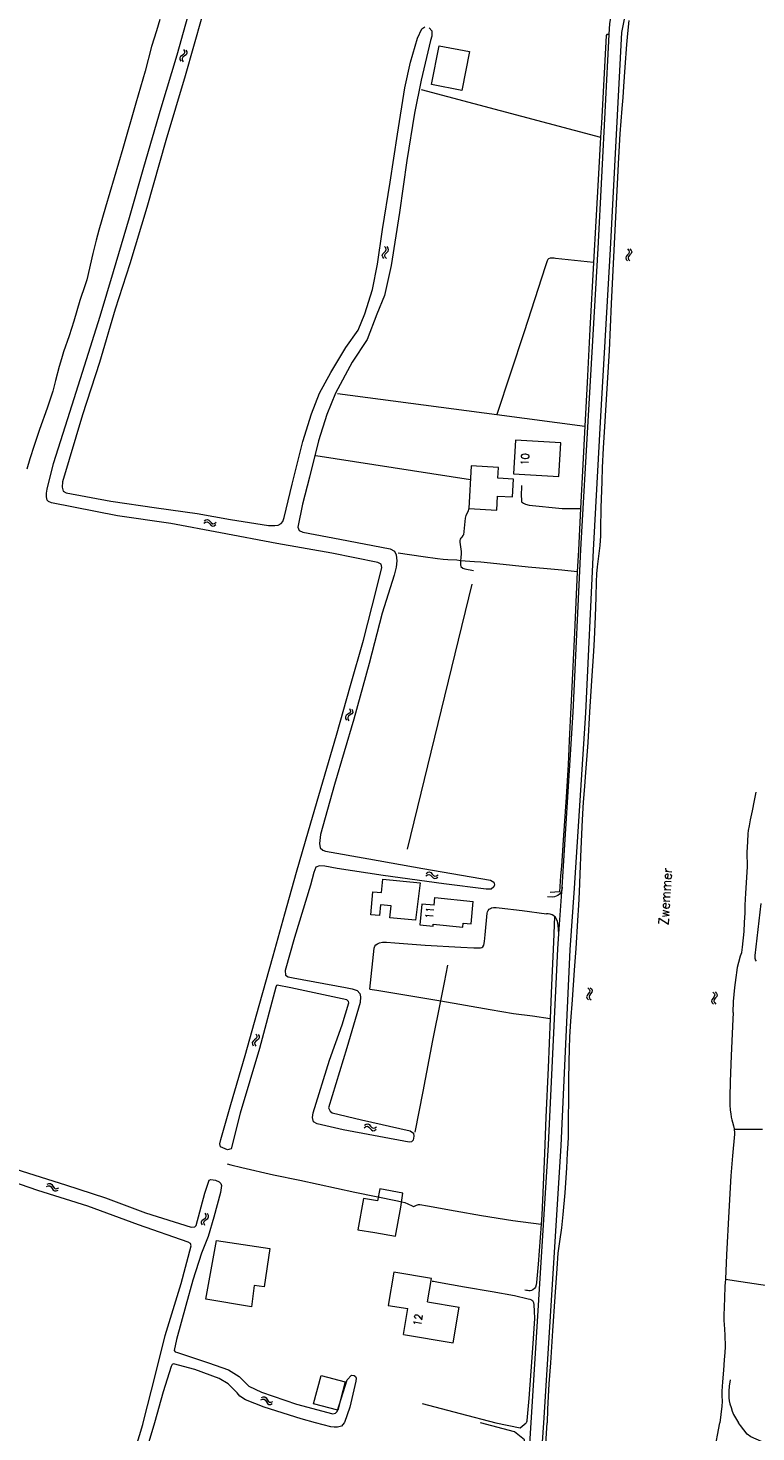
# Model space of a CAD drawing. Header units: metres. Extents: x 189705 to 199106, y 581686 to 588448.
# Tile 426 of 555: x 197447 to 197598, y 585498 to 585788. Entities that reach past the tile are written whole.
import ezdxf

# ---------------------------------------------------------------- set-up
doc = ezdxf.new("R2010")
doc.units = ezdxf.units.M
doc.layers.add('B-WA-OG-GBKN-G', color=7, linetype='Continuous', lineweight=18)
doc.styles.add('Style-STANDARD', font='STANDARD.shx')

msp = doc.modelspace()

# ---------------------------------------------------------------- linework, layer by layer
at = {"layer": 'B-WA-OG-GBKN-G'}
for p, q in [((197479.485, 585784.024), (197479.674, 585783.663)), ((197479.711, 585783.337), (197479.541, 585783.059)), ((197479.674, 585783.663), (197479.711, 585783.337)), ((197479.97, 585783.914), (197480.161, 585783.555)), ((197480.161, 585783.555), (197480.2, 585783.23)), ((197478.886, 585782.56), (197478.712, 585782.281)), ((197478.712, 585782.281), (197478.75, 585781.946)), ((197478.75, 585781.946), (197478.941, 585781.584)), ((197479.213, 585782.804), (197478.886, 585782.56)), ((197479.373, 585782.449), (197479.198, 585782.17)), ((197479.198, 585782.17), (197479.234, 585781.836)), ((197479.541, 585783.059), (197479.213, 585782.804)), ((197479.234, 585781.836), (197479.425, 585781.474)), ((197479.698, 585782.696), (197479.373, 585782.449)), ((197480.023, 585782.941), (197479.698, 585782.696)), ((197480.2, 585783.23), (197480.023, 585782.941)), ((197521.304, 585742.974), (197521.056, 585743.299)), ((197521.269, 585742.346), (197521.395, 585742.65)), ((197521.395, 585742.65), (197521.304, 585742.974)), ((197521.8, 585742.946), (197521.552, 585743.271)), ((197521.767, 585742.317), (197521.893, 585742.621)), ((197521.893, 585742.621), (197521.8, 585742.946)), ((197571.241, 585742.786), (197571.507, 585742.477)), ((197571.738, 585742.789), (197572.006, 585742.482)), ((197520.582, 585741.44), (197520.709, 585741.754)), ((197520.674, 585741.126), (197520.582, 585741.44)), ((197520.922, 585740.803), (197520.674, 585741.126)), ((197520.709, 585741.754), (197520.989, 585742.049)), ((197520.989, 585742.049), (197521.269, 585742.346)), ((197521.082, 585741.415), (197521.204, 585741.718)), ((197521.172, 585741.099), (197521.082, 585741.415)), ((197521.418, 585740.774), (197521.172, 585741.099)), ((197521.204, 585741.718), (197521.485, 585742.023)), ((197521.485, 585742.023), (197521.767, 585742.317)), ((197570.991, 585741.224), (197570.885, 585740.912)), ((197570.885, 585740.912), (197570.998, 585740.595)), ((197571.254, 585741.536), (197570.991, 585741.224)), ((197570.998, 585740.595), (197571.266, 585740.286)), ((197571.515, 585741.858), (197571.254, 585741.536)), ((197571.49, 585741.227), (197571.383, 585740.915)), ((197571.383, 585740.915), (197571.495, 585740.598)), ((197571.75, 585741.541), (197571.49, 585741.227)), ((197571.495, 585740.598), (197571.763, 585740.289)), ((197571.507, 585742.477), (197571.617, 585742.168)), ((197571.617, 585742.168), (197571.515, 585741.858)), ((197572.011, 585741.854), (197571.75, 585741.541)), ((197572.006, 585742.482), (197572.118, 585742.175)), ((197572.118, 585742.175), (197572.011, 585741.854)), ((197483.7, 585686.048), (197484.04, 585686.272)), ((197483.761, 585686.541), (197484.099, 585686.767)), ((197484.04, 585686.272), (197484.361, 585686.341)), ((197484.099, 585686.767), (197484.419, 585686.839)), ((197484.361, 585686.341), (197484.655, 585686.2)), ((197484.419, 585686.839), (197484.724, 585686.692)), ((197484.655, 585686.2), (197484.941, 585685.9)), ((197484.724, 585686.692), (197485, 585686.393)), ((197484.941, 585685.9), (197485.217, 585685.599)), ((197485, 585686.393), (197485.278, 585686.094)), ((197485.217, 585685.599), (197485.512, 585685.453)), ((197485.278, 585686.094), (197485.573, 585685.948)), ((197485.512, 585685.453), (197485.842, 585685.525)), ((197485.573, 585685.948), (197485.903, 585686.018)), ((197485.842, 585685.525), (197486.182, 585685.751)), ((197485.903, 585686.018), (197486.243, 585686.244)), ((197513.766, 585647.732), (197513.948, 585647.368)), ((197513.978, 585647.041), (197513.803, 585646.766)), ((197513.948, 585647.368), (197513.978, 585647.041)), ((197514.248, 585647.613), (197514.433, 585647.25)), ((197514.465, 585646.924), (197514.282, 585646.639)), ((197514.433, 585647.25), (197514.465, 585646.924)), ((197513.139, 585646.28), (197512.959, 585646.005)), ((197512.959, 585646.005), (197512.99, 585645.669)), ((197512.99, 585645.669), (197513.174, 585645.304)), ((197513.47, 585646.518), (197513.139, 585646.28)), ((197513.623, 585646.16), (197513.443, 585645.885)), ((197513.443, 585645.885), (197513.472, 585645.549)), ((197513.803, 585646.766), (197513.47, 585646.518)), ((197513.472, 585645.549), (197513.656, 585645.184)), ((197513.953, 585646.4), (197513.623, 585646.16)), ((197514.282, 585646.639), (197513.953, 585646.4)), ((197529.566, 585613.124), (197529.905, 585613.351)), ((197529.624, 585613.618), (197529.961, 585613.846)), ((197529.905, 585613.351), (197530.226, 585613.422)), ((197529.961, 585613.846), (197530.28, 585613.92)), ((197530.226, 585613.422), (197530.52, 585613.282)), ((197530.28, 585613.92), (197530.586, 585613.774)), ((197530.52, 585613.282), (197530.808, 585612.984)), ((197530.586, 585613.774), (197530.864, 585613.477)), ((197530.808, 585612.984), (197531.086, 585612.685)), ((197530.864, 585613.477), (197531.144, 585613.18)), ((197531.086, 585612.685), (197531.382, 585612.541)), ((197531.144, 585613.18), (197531.44, 585613.036)), ((197531.382, 585612.541), (197531.711, 585612.615)), ((197531.44, 585613.036), (197531.769, 585613.108)), ((197531.711, 585612.615), (197532.05, 585612.843)), ((197531.769, 585613.108), (197532.108, 585613.336)), ((197563.076, 585589.945), (197563.356, 585589.649)), ((197563.392, 585589.031), (197563.146, 585588.697)), ((197563.356, 585589.649), (197563.48, 585589.345)), ((197563.48, 585589.345), (197563.392, 585589.031)), ((197563.572, 585589.971), (197563.854, 585589.677)), ((197563.888, 585589.049), (197563.642, 585588.725)), ((197563.854, 585589.677), (197563.98, 585589.375)), ((197563.98, 585589.375), (197563.888, 585589.049)), ((197588.872, 585589.072), (197589.152, 585588.776)), ((197589.152, 585588.776), (197589.276, 585588.472)), ((197589.368, 585589.098), (197589.65, 585588.804)), ((197589.65, 585588.804), (197589.776, 585588.502)), ((197562.898, 585588.373), (197562.806, 585588.057)), ((197562.806, 585588.057), (197562.934, 585587.745)), ((197563.146, 585588.697), (197562.898, 585588.373)), ((197562.934, 585587.745), (197563.216, 585587.449)), ((197563.396, 585588.399), (197563.304, 585588.083)), ((197563.304, 585588.083), (197563.43, 585587.771)), ((197563.642, 585588.725), (197563.396, 585588.399)), ((197563.43, 585587.771), (197563.712, 585587.475)), ((197588.694, 585587.5), (197588.602, 585587.184)), ((197588.602, 585587.184), (197588.73, 585586.872)), ((197588.942, 585587.824), (197588.694, 585587.5)), ((197588.73, 585586.872), (197589.012, 585586.576)), ((197589.188, 585588.158), (197588.942, 585587.824)), ((197589.192, 585587.526), (197589.1, 585587.21)), ((197589.1, 585587.21), (197589.226, 585586.898)), ((197589.276, 585588.472), (197589.188, 585588.158)), ((197589.438, 585587.852), (197589.192, 585587.526)), ((197589.226, 585586.898), (197589.508, 585586.602)), ((197589.684, 585588.176), (197589.438, 585587.852)), ((197589.776, 585588.502), (197589.684, 585588.176)), ((197494.439, 585580.409), (197494.632, 585580.05)), ((197494.632, 585580.05), (197494.672, 585579.724)), ((197494.924, 585580.304), (197495.12, 585579.947)), ((197493.857, 585578.938), (197493.685, 585578.657)), ((197493.685, 585578.657), (197493.727, 585578.322)), ((197493.727, 585578.322), (197493.922, 585577.963)), ((197494.181, 585579.186), (197493.857, 585578.938)), ((197494.344, 585578.833), (197494.173, 585578.552)), ((197494.173, 585578.552), (197494.213, 585578.218)), ((197494.505, 585579.444), (197494.181, 585579.186)), ((197494.213, 585578.218), (197494.408, 585577.858)), ((197494.667, 585579.083), (197494.344, 585578.833)), ((197494.672, 585579.724), (197494.505, 585579.444)), ((197494.989, 585579.332), (197494.667, 585579.083)), ((197495.163, 585579.622), (197494.989, 585579.332)), ((197495.12, 585579.947), (197495.163, 585579.622)), ((197516.837, 585561.027), (197517.181, 585561.245)), ((197516.905, 585561.518), (197517.248, 585561.74)), ((197517.181, 585561.245), (197517.503, 585561.309)), ((197517.248, 585561.74), (197517.568, 585561.806)), ((197517.503, 585561.309), (197517.794, 585561.163)), ((197517.568, 585561.806), (197517.871, 585561.654)), ((197517.794, 585561.163), (197518.075, 585560.858)), ((197517.871, 585561.654), (197518.142, 585561.351)), ((197518.075, 585560.858), (197518.346, 585560.553)), ((197518.142, 585561.351), (197518.415, 585561.047)), ((197518.346, 585560.553), (197518.639, 585560.403)), ((197518.415, 585561.047), (197518.708, 585560.897)), ((197518.639, 585560.403), (197518.97, 585560.469)), ((197518.708, 585560.897), (197519.038, 585560.961)), ((197518.97, 585560.469), (197519.314, 585560.69)), ((197519.038, 585560.961), (197519.383, 585561.182)), ((197451.167, 585548.844), (197451.542, 585549.004)), ((197451.315, 585549.318), (197451.688, 585549.48)), ((197451.542, 585549.004), (197451.87, 585549.014)), ((197451.688, 585549.48), (197452.015, 585549.494)), ((197451.87, 585549.014), (197452.134, 585548.823)), ((197452.015, 585549.494), (197452.289, 585549.294)), ((197452.134, 585548.823), (197452.362, 585548.476)), ((197452.289, 585549.294), (197452.507, 585548.951)), ((197452.362, 585548.476), (197452.579, 585548.131)), ((197452.507, 585548.951), (197452.728, 585548.607)), ((197452.579, 585548.131), (197452.844, 585547.935)), ((197452.728, 585548.607), (197452.992, 585548.411)), ((197452.992, 585548.411), (197453.329, 585548.421)), ((197453.181, 585547.947), (197453.556, 585548.108)), ((197453.329, 585548.421), (197453.704, 585548.583)), ((197452.844, 585547.935), (197453.181, 585547.947)), ((197483.696, 585542.126), (197484.017, 585542.377)), ((197484.146, 585542.993), (197483.95, 585543.352)), ((197484.017, 585542.377), (197484.188, 585542.659)), ((197484.188, 585542.659), (197484.146, 585542.993)), ((197484.182, 585542.025), (197484.505, 585542.274)), ((197484.632, 585542.89), (197484.436, 585543.249)), ((197484.505, 585542.274), (197484.676, 585542.556)), ((197484.676, 585542.556), (197484.632, 585542.89)), ((197483.201, 585541.585), (197483.374, 585541.876)), ((197483.245, 585541.261), (197483.201, 585541.585)), ((197483.442, 585540.904), (197483.245, 585541.261)), ((197483.374, 585541.876), (197483.696, 585542.126)), ((197483.692, 585541.485), (197483.858, 585541.766)), ((197483.734, 585541.159), (197483.692, 585541.485)), ((197483.928, 585540.801), (197483.734, 585541.159)), ((197483.858, 585541.766), (197484.182, 585542.025)), ((197495.441, 585504.724), (197495.819, 585504.878)), ((197495.597, 585505.196), (197495.973, 585505.352)), ((197495.819, 585504.878), (197496.147, 585504.883)), ((197495.973, 585505.352), (197496.3, 585505.359)), ((197496.147, 585504.883), (197496.408, 585504.687)), ((197496.3, 585505.359), (197496.571, 585505.155)), ((197496.408, 585504.687), (197496.629, 585504.336)), ((197496.571, 585505.155), (197496.783, 585504.809)), ((197496.783, 585504.809), (197496.998, 585504.461)), ((197496.629, 585504.336), (197496.841, 585503.988)), ((197496.841, 585503.988), (197497.102, 585503.787)), ((197496.998, 585504.461), (197497.259, 585504.261)), ((197497.102, 585503.787), (197497.44, 585503.793)), ((197497.259, 585504.261), (197497.595, 585504.265)), ((197497.44, 585503.793), (197497.818, 585503.948)), ((197497.595, 585504.265), (197497.974, 585504.42))]:
    msp.add_line(p, q, dxfattribs=at)
at = {"layer": 'B-WA-OG-GBKN-G', "flags": 128}
for points in [[(197553.936, 585500), (197555.535, 585525.284), (197557.557, 585557.37), (197559.424, 585597.834), (197560.332, 585610.566), (197562.634, 585646.855), (197564.198, 585680.504), (197565.763, 585708.209), (197567.758, 585742.718), (197570.093, 585787.544), (197575.414, 585813.822)], [(197567.466, 585787.102), (197567.585, 585789.382), (197571.943, 585813.662)], [(197502.87, 585613.874), (197505.348, 585622.44), (197508.27, 585632.552), (197511.12, 585642.178), (197513.999, 585652.485), (197516.69, 585661.86), (197519.378, 585672.404), (197520.48, 585676.855), (197520.329, 585677.603), (197519.626, 585677.938), (197510.123, 585679.832), (197498.765, 585681.883), (197487.137, 585684.073), (197476.874, 585685.959), (197465.828, 585687.57), (197452.24, 585690.288), (197451.575, 585690.512), (197451.319, 585690.827), (197451.16, 585691.491), (197451.158, 585692.231), (197451.332, 585693.073), (197452.648, 585698.404), (197455.61, 585707.684), (197458.997, 585718.587), (197462.286, 585728.895), (197465.045, 585738.075), (197468.327, 585749.278), (197471.305, 585759.669), (197474.888, 585771.991), (197478.166, 585782.942), (197481.258, 585794.032)], [(197474.634, 585790.234), (197473.898, 585787.871), (197472.908, 585784.67), (197471.538, 585779.537), (197469.635, 585772.931), (197466.946, 585763.555), (197463.393, 585751.385), (197461.998, 585746.684), (197461.465, 585744.575), (197460.754, 585741.806), (197459.486, 585736.394), (197459.156, 585735.378), (197458.09, 585732.125), (197456.822, 585727.831), (197455.832, 585724.782), (197454.715, 585721.505), (197454.258, 585720.056), (197453.827, 585718.456), (197453.066, 585715.534), (197452.711, 585714.162), (197452.482, 585713.374), (197451.29, 585709.817), (197449.742, 585705.396), (197448.6, 585702.093), (197447.737, 585699.374), (197447.102, 585697.24)], [(197483.311, 585790.742), (197479.866, 585778.599), (197475.827, 585765.231), (197471.891, 585751.375), (197468.402, 585739.72), (197465.373, 585730.343), (197462.139, 585719.268), (197458.622, 585708.444), (197454.492, 585694.597), (197454.444, 585693.514), (197454.62, 585692.648), (197455.264, 585692.334), (197464.465, 585690.619), (197473.943, 585689.232), (197482.288, 585688.087), (197489.21, 585686.847), (197497.067, 585685.599), (197498.372, 585685.574), (197499.029, 585685.656), (197499.669, 585685.978), (197500.052, 585686.433), (197500.278, 585687.228), (197501.953, 585694.099), (197504.149, 585702.936), (197505.958, 585708.694), (197507.622, 585712.942), (197509.974, 585717.232), (197513.06, 585722.382), (197515.597, 585725.962), (197516.969, 585729.331), (197518.521, 585734.399), (197519.563, 585739.636), (197520.6, 585746.814), (197522.173, 585756.588), (197523.696, 585766.493), (197525.209, 585776.086), (197526.408, 585781.411), (197527.841, 585786.357), (197528.739, 585788.312), (197529.335, 585788.706)], [(197571.548, 585789.992), (197571.269, 585787.325), (197571.042, 585785.038), (197570.738, 585780.337), (197570.435, 585776.348), (197570.309, 585774.062), (197570.055, 585771.8), (197569.676, 585766.592), (197569.424, 585761.663), (197569.07, 585754.828), (197568.414, 585742.531), (197567.91, 585731.453), (197567.456, 585721.798), (197566.673, 585708.281), (197566.243, 585701.599), (197565.99, 585697.559), (197565.94, 585694.688), (197565.765, 585689.2), (197565.69, 585684.805), (197565.665, 585683.433), (197565.513, 585681.451), (197564.981, 585677.03), (197564.88, 585675.582), (197564.753, 585673.93), (197564.678, 585670.78), (197564.553, 585666.765)], [(197530.286, 585788.504), (197530.803, 585787.854), (197530.814, 585786.77), (197530.561, 585785.884)], [(197557.738, 585610.741), (197560.038, 585646.998), (197561.601, 585680.638), (197563.167, 585708.357), (197565.162, 585742.861), (197567.466, 585787.102)], [(197567.466, 585787.102), (197567.002, 585787.095), (197566.824, 585786.943), (197565.865, 585768.802), (197565.703, 585765.875)], [(197530.561, 585785.884), (197528.626, 585777.654), (197527.238, 585770.876), (197525.639, 585761.096), (197524.12, 585750.324), (197522.38, 585739.344), (197521.014, 585733.164), (197519.459, 585729.304), (197517.418, 585724.075), (197514.365, 585719.372), (197510.904, 585712.943), (197509.14, 585708.508), (197507.402, 585703.112), (197505.509, 585695.543), (197504.113, 585689.999), (197503.103, 585685.21), (197503.418, 585684.511), (197504.128, 585684.215), (197511.8, 585682.73), (197522.217, 585680.758), (197523.125, 585680.245), (197523.471, 585679.474), (197523.571, 585678.259), (197523.461, 585676.936), (197523.048, 585675.273), (197520.561, 585667.46), (197517.856, 585657.059), (197514.693, 585645.536), (197510.696, 585632.005), (197507.784, 585621.659), (197507.608, 585619.786), (197507.739, 585618.92), (197508.257, 585618.394), (197508.871, 585618.184), (197517.788, 585616.635), (197528.971, 585614.652), (197542.959, 585612.208), (197543.623, 585611.835), (197543.751, 585611.262), (197543.64, 585610.809), (197543.07, 585610.388), (197542.069, 585610.331), (197533.295, 585611.475), (197520.784, 585613.191), (197511.242, 585614.638), (197508.723, 585615.122), (197507.582, 585615.209), (197506.864, 585614.908), (197506.452, 585613.823), (197505.727, 585611.211)], [(197530.733, 585776.786), (197532.322, 585784.814), (197538.585, 585783.575), (197536.996, 585775.546), (197530.733, 585776.786)], [(197528.577, 585775.721), (197565.703, 585765.875)], [(197565.703, 585765.875), (197565.284, 585758.309), (197564.703, 585748.501), (197564.199, 585739.99)], [(197564.199, 585739.99), (197556.399, 585740.802), (197556.119, 585740.878), (197555.789, 585740.878), (197555.433, 585740.878), (197555.256, 585740.852), (197554.925, 585740.725), (197554.824, 585740.598), (197554.621, 585740.319), (197554.24, 585739.074), (197549.901, 585725.658), (197544.216, 585708.531)], [(197564.199, 585739.99), (197564.198, 585739.964), (197563.466, 585726.168), (197562.885, 585715.116), (197562.431, 585706.121)], [(197511.331, 585712.881), (197544.216, 585708.531)], [(197544.216, 585708.531), (197562.431, 585706.121)], [(197562.431, 585706.121), (197562.027, 585698.22), (197561.573, 585689.098)], [(197548.09, 585703.219), (197547.665, 585696.257), (197557.076, 585695.682), (197557.501, 585702.645), (197548.09, 585703.219)], [(197506.847, 585700.068), (197538.792, 585695.094)], [(197538.959, 585697.903), (197538.434, 585689.063), (197544.224, 585688.719), (197544.399, 585691.666), (197547.502, 585691.481), (197547.722, 585695.187), (197544.484, 585695.379), (197544.614, 585697.567), (197538.959, 585697.903)], [(197549.352, 585693.822), (197549.302, 585691.637), (197549.379, 585691.028), (197549.379, 585690.494), (197549.785, 585690.164), (197550.167, 585689.961), (197550.903, 585689.808), (197557.762, 585689.072), (197561.573, 585689.098)], [(197538.434, 585689.063), (197538.227, 585688.384), (197537.872, 585687.622), (197537.694, 585687.063), (197537.618, 585686.427), (197537.34, 585683.658), (197537.238, 585683.48), (197537.035, 585683.15), (197536.832, 585682.946), (197536.676, 585682.722), (197536.578, 585682.464), (197536.578, 585682.108), (197536.706, 585681.143), (197536.858, 585680.202), (197536.884, 585679.745), (197536.808, 585678.957), (197536.763, 585678.278)], [(197561.573, 585689.098), (197561.144, 585680.485), (197560.866, 585676.013)], [(197560.866, 585676.013), (197557.677, 585676.348), (197554.651, 585676.621), (197550.734, 585676.985), (197544.274, 585677.627), (197540.917, 585677.972), (197539.62, 585678.085), (197536.763, 585678.278), (197535.983, 585678.377), (197534.102, 585678.458), (197533.161, 585678.524), (197532.016, 585678.69), (197529.039, 585679.115), (197523.828, 585679.853)], [(197536.763, 585678.278), (197536.732, 585677.814), (197536.758, 585677.408), (197536.834, 585677.103), (197537.19, 585676.772), (197537.647, 585676.62), (197539.4, 585676.265)], [(197560.866, 585676.013), (197560.286, 585663.437), (197559.681, 585650.758), (197559.227, 585641.129), (197558.974, 585636.174), (197558.545, 585629.39), (197557.938, 585620.498), (197557.584, 585615.137), (197557.407, 585613.129), (197557.179, 585609.776), (197555.243, 585609.676)], [(197539.071, 585673.444), (197525.702, 585618.613)], [(197564.553, 585666.765), (197564.351, 585662.014), (197564.199, 585659.55), (197563.846, 585653.477), (197563.416, 585647.024), (197563.037, 585640.672), (197562.506, 585633.558), (197562.354, 585631.601), (197562.101, 585628.374), (197561.899, 585624.69), (197561.622, 585618.669), (197561.421, 585613.46), (197561.244, 585609.725), (197561.118, 585607.032), (197560.941, 585603.882), (197560.562, 585598.114), (197560.259, 585593.617), (197559.829, 585587.494), (197559.5, 585583.047), (197559.273, 585579.795), (197559.197, 585577.331), (197559.122, 585574.612), (197559.072, 585570.877), (197559.048, 585567.295), (197558.999, 585562.467), (197558.975, 585559.088), (197558.95, 585557.767), (197558.798, 585555.785), (197558.672, 585552.711), (197558.293, 585547.527), (197557.888, 585543.081), (197557.584, 585540.286), (197557.178, 585537.517), (197556.874, 585535.103), (197556.672, 585531.927), (197556.268, 585526.007), (197555.787, 585518.995), (197555.307, 585512.363), (197554.978, 585508.044), (197554.7, 585502.81), (197554.651, 585500)], [(197593.083, 585584.83), (197593.184, 585587.091), (197593.285, 585588.59), (197593.411, 585590.039), (197593.715, 585592.122), (197593.893, 585593.621), (197593.994, 585594.231), (197594.248, 585595.273), (197594.629, 585596.568), (197594.857, 585597.28), (197595.009, 585598.372), (197595.389, 585601.574), (197595.465, 585603.429), (197595.54, 585605.487), (197595.565, 585607.062), (197595.691, 585609.501), (197595.919, 585612.804), (197596.045, 585615.065), (197596.019, 585617.911), (197596.145, 585620.248), (197596.22, 585621.798), (197596.296, 585622.459), (197596.449, 585623.45), (197596.702, 585624.72), (197597.083, 585626.55), (197597.514, 585628.709), (197597.818, 585630.437)], [(197505.727, 585611.211), (197502.405, 585600.39), (197500.471, 585593.556), (197500.561, 585592.548), (197501.147, 585592.229), (197502.151, 585592.045), (197512.983, 585590.022), (197514.329, 585589.711), (197515.402, 585589.39), (197515.913, 585588.792), (197516.085, 585588.108), (197515.977, 585586.889), (197513.228, 585577.548), (197509.455, 585565.137), (197509.776, 585564.431), (197510.239, 585564.113), (197516.301, 585562.657), (197526.344, 585560.372), (197526.999, 585559.883), (197527.108, 585559.297), (197526.927, 585558.41), (197526.637, 585558.122), (197526.135, 585558.019), (197512.5, 585560.588), (197507.13, 585561.84), (197506.343, 585562.208), (197506.168, 585563.126), (197506.311, 585564.11), (197509.641, 585575.002), (197512.263, 585582.32), (197513.691, 585586.85), (197513.578, 585587.144), (197513.239, 585587.454), (197501.666, 585589.93), (197498.864, 585590.521), (197498.7, 585590.452), (197498.565, 585590.071), (197495.185, 585577.421), (197491.223, 585564.039), (197489.359, 585556.652), (197488.558, 585556.449), (197487.119, 585557.073), (197487.017, 585557.678), (197487.179, 585558.559), (197489.262, 585565.833), (197492.269, 585575.937), (197495.11, 585586.303), (197498.008, 585596.577), (197500.462, 585605.267), (197502.87, 585613.874)], [(197527.42, 585603.923), (197522.152, 585604.434), (197522.391, 585606.902), (197520.201, 585607.114), (197519.984, 585604.887), (197518.181, 585605.062), (197518.642, 585609.811), (197520.389, 585609.641), (197520.658, 585612.418), (197528.419, 585611.665), (197527.42, 585603.923)], [(197557.738, 585610.741), (197557.662, 585610.106), (197557.491, 585609.671), (197557.205, 585609.344), (197556.849, 585609.064), (197556.494, 585608.886), (197556.164, 585608.785), (197555.757, 585608.734), (197554.69, 585608.759)], [(197557.05, 585601.104), (197557.738, 585610.741)], [(197518.014, 585589.648), (197518.926, 585598.16), (197519.027, 585598.566), (197519.213, 585598.832), (197519.559, 585599.065), (197520.018, 585599.252), (197520.653, 585599.379), (197521.466, 585599.379), (197523.142, 585599.253), (197529.443, 585598.796), (197536.784, 585598.34), (197539.503, 585598.213), (197540.595, 585598.213), (197540.874, 585598.239), (197541.155, 585598.294), (197541.382, 585598.442), (197541.535, 585598.772), (197541.712, 585599.56), (197541.864, 585600.881), (197542.269, 585605.404), (197542.32, 585605.658), (197542.447, 585605.937), (197542.675, 585606.191), (197542.932, 585606.364), (197543.176, 585606.496), (197543.539, 585606.598), (197544.083, 585606.596), (197544.758, 585606.522), (197549.483, 585605.938), (197554.514, 585605.253)], [(197531.282, 585607.019), (197528.768, 585607.263), (197528.352, 585602.98), (197531.075, 585602.716), (197531.112, 585603.104), (197537.204, 585602.512), (197537.284, 585603.337), (197538.933, 585603.176), (197539.382, 585607.797)], [(197531.282, 585607.019), (197531.457, 585608.649), (197539.382, 585607.797)], [(197598.816, 585607.393), (197597.601, 585596.62), (197597.575, 585596.391), (197597.58, 585596.086), (197597.607, 585595.894), (197597.652, 585595.756), (197597.855, 585595.476)], [(197557.05, 585601.104), (197556.942, 585602.928), (197556.807, 585603.668), (197556.673, 585604.033), (197556.521, 585604.313), (197556.343, 585604.567), (197556.19, 585604.719), (197556.063, 585604.821), (197555.697, 585605.021), (197555.269, 585605.155), (197554.844, 585605.227), (197554.514, 585605.253)], [(197556.19, 585604.719), (197555.938, 585599.384), (197555.535, 585590.517), (197555.258, 585583.631)], [(197551.331, 585500), (197552.94, 585525.448), (197554.961, 585557.512), (197556.828, 585597.986), (197557.05, 585601.104)], [(197532.647, 585587.262), (197533.408, 585591.047), (197534.118, 585594.63)], [(197518.014, 585589.648), (197519.437, 585589.47), (197526.093, 585588.379), (197532.647, 585587.262)], [(197527.398, 585560.075), (197529.021, 585568.51), (197531.05, 585579.029), (197532.647, 585587.262), (197542.885, 585585.484), (197547.712, 585584.672), (197551.625, 585584.139), (197555.258, 585583.631)], [(197555.258, 585583.631), (197554.829, 585573.417), (197554.35, 585563.178), (197554.073, 585555.657), (197553.821, 585549.229), (197553.544, 585542.928), (197553.417, 585541.099)], [(197593.083, 585584.83), (197592.957, 585582.035), (197592.705, 585575.912), (197592.453, 585570.576), (197592.377, 585567.35), (197592.429, 585565.749), (197592.48, 585564.631), (197592.582, 585563.869), (197592.709, 585563.183), (197592.785, 585562.649), (197592.938, 585562.192), (197593.167, 585561.43), (197593.294, 585560.795), (197593.32, 585560.515), (197593.371, 585560.134), (197593.345, 585559.651), (197592.966, 585555.205), (197592.612, 585551.038), (197592.208, 585543.695), (197591.728, 585534.701), (197591.501, 585529.721), (197591.349, 585528.247), (197591.299, 585525.732), (197591.173, 585522.2), (197591.148, 585521.108), (197591.225, 585520.371), (197591.403, 585518.211), (197591.429, 585515.722), (197591.379, 585514.553), (197591.227, 585513.003), (197591.075, 585510.869), (197590.898, 585508.43), (197590.747, 585506.499), (197590.772, 585505.66), (197590.798, 585504.415), (197590.722, 585503.45), (197590.329, 585500)], [(197593.299, 585560.737), (197599.141, 585560.716)], [(197475.718, 585518.06), (197478.993, 585528.803), (197481.103, 585536.615), (197480.915, 585537.104), (197480.47, 585537.325), (197470.219, 585540.905), (197459.737, 585544.76), (197449.377, 585548.056), (197436.558, 585552.428)], [(197444.859, 585552.442), (197455.116, 585549.22), (197463.349, 585546.538), (197471.627, 585543.441), (197481.089, 585540.424), (197481.837, 585540.524), (197482.12, 585540.819), (197483.916, 585547.493), (197484.804, 585550.194), (197485.15, 585550.319), (197486.076, 585550.163), (197486.838, 585549.847), (197487.21, 585549.504), (197487.352, 585549.035), (197487.164, 585547.635), (197485.754, 585542.539), (197484.561, 585538.518), (197483.233, 585535.051), (197481.42, 585529.487), (197479.976, 585524.275), (197478.045, 585517.201), (197477.559, 585514.936), (197477.795, 585514.666), (197478.228, 585514.543), (197484.644, 585512.407), (197488.778, 585510.92), (197491.011, 585509.532), (197493.009, 585507.562), (197495.633, 585506.33), (197502.843, 585503.852), (197510.371, 585501.837), (197510.918, 585501.959), (197511.267, 585502.311)], [(197488.509, 585553.565), (197489.27, 585553.337), (197491.556, 585552.804), (197498.111, 585551.28), (197503.522, 585550.163)], [(197503.522, 585550.163), (197514.929, 585547.7), (197523.694, 585545.897), (197524.583, 585545.719), (197525.269, 585545.542), (197525.879, 585545.288), (197526.717, 585544.881), (197527.022, 585544.729), (197527.125, 585544.733), (197527.403, 585544.856), (197527.657, 585544.983), (197527.826, 585545.06), (197528.036, 585545.125), (197528.317, 585545.11), (197529.918, 585544.882), (197535.659, 585543.815), (197541.096, 585542.876), (197547.549, 585541.835), (197553.417, 585541.099)], [(197524.387, 585544.618), (197524.846, 585547.489), (197520.067, 585548.408), (197519.617, 585545.876), (197516.693, 585546.383), (197515.507, 585539.878), (197519.002, 585539.324)], [(197519.002, 585539.324), (197523.33, 585538.568), (197524.387, 585544.618)], [(197553.417, 585541.099), (197552.76, 585532.79), (197552.431, 585529.03), (197552.352, 585528.494), (197552.228, 585528.065), (197552.025, 585527.76), (197551.695, 585527.506), (197551.39, 585527.353), (197551.136, 585527.302), (197550.831, 585527.302), (197550.583, 585527.324), (197550.348, 585527.378), (197550.069, 585527.404)], [(197486.289, 585537.679), (197497.348, 585536.029), (197496.167, 585528.097), (197494.124, 585528.416), (197493.524, 585523.99), (197484.134, 585525.565), (197486.289, 585537.679)], [(197529.908, 585525.014), (197530.725, 585529.845), (197522.985, 585531.154), (197521.823, 585524.281), (197525.864, 585523.598)], [(197530.865, 585529.286), (197531.143, 585529.256), (197532.184, 585529.053), (197537.545, 585528.139), (197543.311, 585527.149), (197547.884, 585526.311), (197550.755, 585525.651), (197551.06, 585525.575), (197551.399, 585525.441), (197551.648, 585525.255), (197551.797, 585524.863), (197551.873, 585524.381), (197551.975, 585523.059), (197552.027, 585521.56), (197551.673, 585516.377), (197551.294, 585510.66), (197550.864, 585505.045), (197550.459, 585500.497), (197550.459, 585500.396), (197550.433, 585500.269), (197550.401, 585500.174), (197550.363, 585500.092), (197550.282, 585500)], [(197591.497, 585529.679), (197594.677, 585529.188), (197600.164, 585528.376), (197608.065, 585527.335), (197614.263, 585526.523)], [(197529.908, 585525.014), (197536.495, 585523.9)], [(197524.962, 585518.263), (197535.231, 585516.494), (197536.495, 585523.9)], [(197524.962, 585518.263), (197525.864, 585523.598)], [(197471.167, 585500), (197473.782, 585510.219), (197475.718, 585518.06)], [(197506.806, 585500), (197503.832, 585500.819), (197496.167, 585503.213), (197492.274, 585504.736), (197491.136, 585505.524), (197490.587, 585506.155), (197489.928, 585506.846), (197489.211, 585507.551), (197488.75, 585508.058), (197486.864, 585509.143), (197481.801, 585511.039), (197477.422, 585512.165), (197477.128, 585512.066), (197476.934, 585511.608), (197475.321, 585506.372), (197473.472, 585500)], [(197511.354, 585502.608), (197506.377, 585503.945), (197507.946, 585509.784), (197512.924, 585508.446), (197511.354, 585502.608)], [(197511.267, 585502.311), (197513.295, 585508.897), (197514.198, 585509.871), (197514.748, 585509.746), (197515.012, 585509.541), (197515.202, 585509.227), (197515.141, 585508.592), (197513.838, 585503.241), (197512.761, 585500.069), (197512.702, 585500)], [(197592.448, 585508.887), (197592.27, 585507.54), (197592.195, 585506.524), (197592.195, 585505.762), (197592.17, 585505.178), (197592.272, 585504.513), (197592.424, 585503.882), (197592.653, 585503.12), (197592.904, 585502.428), (197593.187, 585501.697), (197594.181, 585500)], [(197528.814, 585504.001), (197536.639, 585501.944), (197544.039, 585500)], [(197473.472, 585500), (197472.331, 585496.066), (197468.523, 585483.416), (197464.648, 585469.76), (197463.968, 585466.238), (197464.319, 585465.792), (197464.745, 585465.649), (197474.321, 585463.352), (197484.96, 585461), (197491.814, 585459.559), (197498.547, 585458.21), (197501.006, 585457.688), (197504.646, 585456.618), (197508.186, 585455.827), (197514.245, 585454.196), (197525.964, 585451.485), (197534.39, 585449.632), (197534.597, 585449.155), (197534.519, 585448.702), (197534.217, 585448.42), (197533.379, 585448.374), (197527.058, 585449.437), (197518.245, 585451.53), (197507.236, 585453.861)], [(197467.469, 585487.574), (197471.067, 585499.611), (197471.167, 585500)], [(197512.702, 585500), (197512.127, 585499.325), (197511.286, 585499.084), (197510.656, 585499.067), (197509.969, 585499.129), (197506.806, 585500)], [(197528.797, 585223.671), (197534.36, 585251.999), (197539.532, 585286.64), (197542.238, 585310.037), (197545.426, 585351.807), (197547.291, 585385.69), (197548.352, 585410.947), (197550.354, 585445.684), (197553.237, 585488.945), (197553.936, 585500)], [(197543.76, 585394.063), (197544.185, 585400.964), (197545.642, 585423.89), (197546.639, 585440.658), (197547.564, 585459.154), (197549.095, 585482.284), (197549.944, 585496.457), (197547.893, 585498.136), (197540.892, 585500)], [(197544.039, 585500), (197549.102, 585498.939), (197550.282, 585500)], [(197545.065, 585394.639), (197545.756, 585411.077), (197547.759, 585445.845), (197550.642, 585489.113), (197551.331, 585500)], [(197553.349, 585479.131), (197554.651, 585500)], [(197582.596, 585398.621), (197583.001, 585398.753), (197601.489, 585401.311), (197602.278, 585405.465), (197593.629, 585406.532), (197594.769, 585443.49), (197585.312, 585446.277), (197585.216, 585447.903), (197585.4, 585451.719), (197585.444, 585454.415), (197585.655, 585458.104), (197586.037, 585468.788), (197586.964, 585480.698), (197587.465, 585485.611), (197588.105, 585489.484), (197589.172, 585493.768), (197590.329, 585500)], [(197589.167, 585493.745), (197593.067, 585493.102), (197599.979, 585492.904), (197602.731, 585492.686), (197602.336, 585493.364), (197601.586, 585494.5), (197601.146, 585495.156), (197600.048, 585495.651), (197596.754, 585497.062), (197596.011, 585497.638), (197594.618, 585499.452), (197594.181, 585500)]]:
    msp.add_lwpolyline(points, dxfattribs=at)

# ---------------------------------------------------------------- texts
at = {"layer": 'B-WA-OG-GBKN-G', "style": 'Style-STANDARD'}
for s, height, rotation, p in [('10', 1.6, 86.27357, (197550.782, 585697.956)), ('Zwemmer', 2, 86.1021, (197579.696, 585602.896)), ('11', 1.6, 84.77964, (197531.057, 585604.155)), ('12', 1.6, 80.38697, (197528.534, 585519.9))]:
    msp.add_text(s, height=height, rotation=rotation, dxfattribs=at).set_placement(p)

doc.saveas('drawing.dxf')
